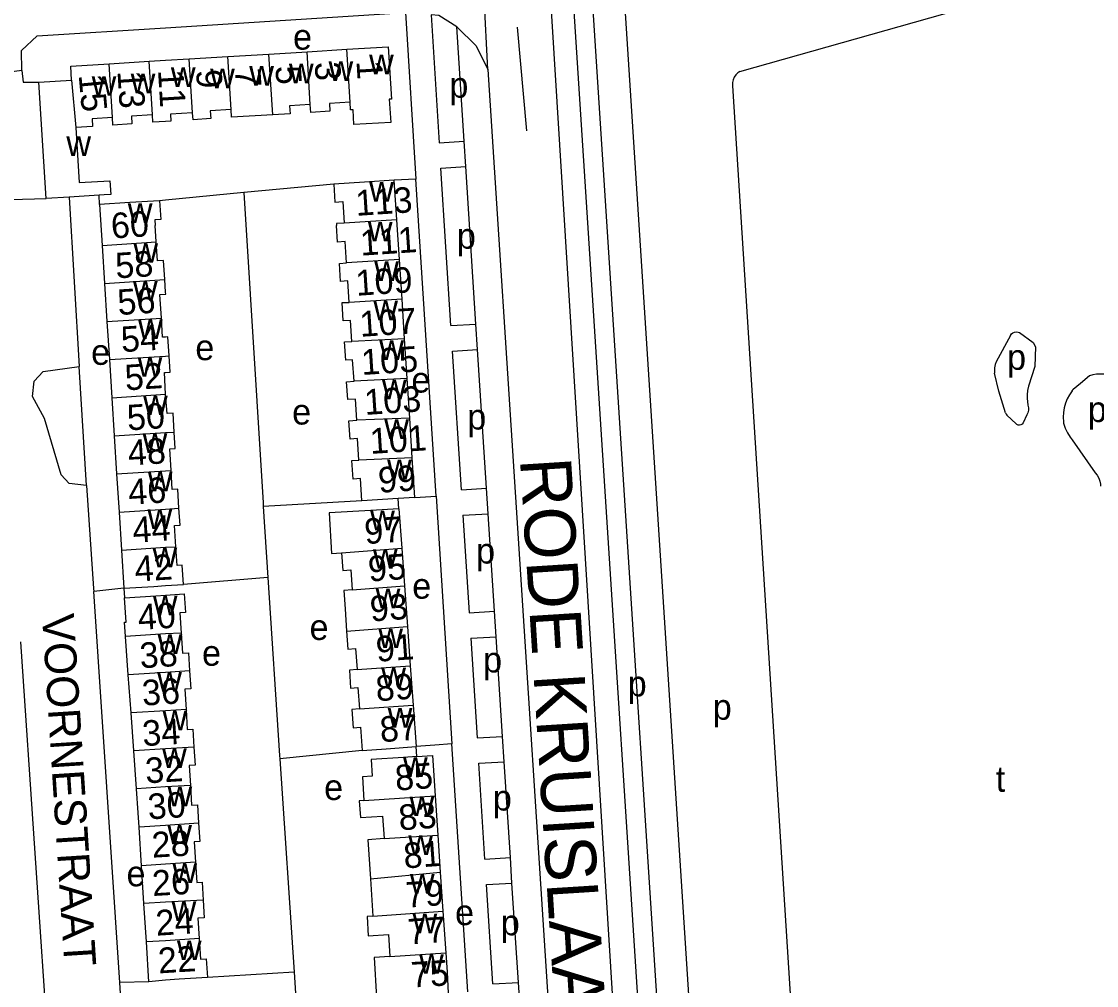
# Model space of a CAD drawing. Extents: x 159675 to 162108, y 386471 to 388472.
# Drawn here: x 160677.4 to 160845.9, y 387880.9 to 388032 of the extents above; entities that cross this region are included whole.
import ezdxf

# ---------------------------------------------------------------- set-up
doc = ezdxf.new("R2010")
doc.units = 0
for name, color, linetype in [('BLT_Basislijn', 7, 'Continuous'), ('BLT_Bebouwing', 7, 'Continuous'), ('BLT_Centroide', 7, 'Continuous'), ('BLT_Huisnummer', 7, 'Continuous'), ('BLT_Huisnummer_ tussenligend', 7, 'Continuous'), ('BLT_Onderverdeling_panden', 7, 'Continuous'), ('BLT_Straatnaam', 7, 'Continuous'), ('BLT_Straatnaam_hoofdweg', 7, 'Continuous'), ('BLT_Vlakafsluiter', 7, 'Continuous')]:
    doc.layers.add(name, color=color, linetype=linetype)

msp = doc.modelspace()

# ---------------------------------------------------------------- linework, layer by layer
at = {"layer": 'BLT_Basislijn'}
for p, q in [((160790.01, 388024.16), (160849.52, 388041)), ((160700, 388030.99), (160737.58, 388033.37)), ((160756.63, 388014.83), (160755.15, 388031.1)), ((160788.83, 388021.9), (160799.66, 387851.34)), ((160742.88, 388012.98), (160746.79, 388013.22)), ((160747.05, 388009.23), (160746.79, 388013.22)), ((160743.13, 388008.99), (160747.05, 388009.23)), ((160726.36, 388006.49), (160712.24, 388005.15)), ((160739.23, 388007.29), (160735.84, 388007.11)), ((160689.64, 388003.29), (160689.57, 388004.75)), ((160712.24, 388005.15), (160700, 388003.98)), ((160684.88, 388004.46), (160686.45, 387977.91)), ((160700, 388003.98), (160699.06, 388003.89)), ((160744.71, 387984.31), (160748.64, 387984.55)), ((160748.9, 387980.56), (160748.64, 387984.55)), ((160832.42, 387982.76), (160830.15, 387978.64)), ((160744.96, 387980.32), (160748.9, 387980.56)), ((160687.61, 387959.24), (160686.45, 387977.91)), ((160835.02, 387972.91), (160835.14, 387971.83)), ((160842.04, 387974.06), (160842.24, 387974.27)), ((160833.29, 387968.9), (160831.82, 387970.25)), ((160834.96, 387970.31), (160834.36, 387969.05)), ((160842.04, 387966.38), (160845.68, 387961.25)), ((160739.06, 387957.37), (160742.4, 387957.59)), ((160742.4, 387957.59), (160744.88, 387918.73)), ((160746.35, 387958.57), (160750.3, 387958.81)), ((160750.55, 387954.82), (160750.3, 387958.81)), ((160730.77, 387956.82), (160715.31, 387955.97)), ((160715.31, 387955.97), (160716.04, 387944.84)), ((160736.56, 387955.6), (160736.47, 387957.2)), ((160746.6, 387954.58), (160750.55, 387954.82)), ((160746.6, 387954.58), (160747.58, 387939.28)), ((160716.04, 387944.84), (160702.81, 387943.73)), ((160693.47, 387943.14), (160688.75, 387942.64)), ((160692.82, 387881.31), (160688.75, 387942.64)), ((160693.47, 387943.14), (160693.55, 387941.64)), ((160747.58, 387939.28), (160751.54, 387939.53)), ((160751.8, 387935.53), (160751.54, 387939.53)), ((160747.84, 387935.29), (160751.8, 387935.53)), ((160747.84, 387935.29), (160748.83, 387919.68)), ((160747.37, 387879.86), (160744.88, 387918.73)), ((160748.83, 387919.68), (160752.8, 387919.92)), ((160753.06, 387915.93), (160752.8, 387919.92)), ((160730.82, 387917.7), (160717.9, 387916.39)), ((160739.38, 387916.74), (160739.27, 387918.31)), ((160717.9, 387916.39), (160720.17, 387882.94)), ((160749.09, 387915.69), (160753.06, 387915.93)), ((160750.05, 387900.67), (160749.09, 387915.69)), ((160750.05, 387900.67), (160754.03, 387900.91)), ((160754.28, 387896.92), (160754.03, 387900.91)), ((160750.3, 387896.68), (160754.28, 387896.92)), ((160751.29, 387881.1), (160750.3, 387896.68)), ((160720.17, 387882.94), (160706.56, 387882.11)), ((160720.17, 387882.94), (160720.46, 387878.01)), ((160697.38, 387881.46), (160692.82, 387881.31)), ((160693.66, 387867.95), (160692.82, 387881.31)), ((160751.29, 387881.1), (160755.29, 387881.35)), ((160755.54, 387877.36), (160755.29, 387881.35))]:
    msp.add_line(p, q, dxfattribs=at)
for points in [[(160771.07, 388052.95), (160772.28, 388034.15), (160771.94, 388034.12), (160787.16, 387798.38)], [(160737.58, 388033.37), (160739.23, 388007.29)], [(160760.41, 388033.7), (160775.48, 387791.13)], [(160763.96, 388033.61), (160766.95, 388033.8), (160781.74, 387804.72), (160778.75, 387804.53)], [(160763.96, 388033.61), (160778.75, 387804.53)], [(160741.61, 388033.03), (160742.88, 388012.98)], [(160745.64, 388031.15), (160742.81, 388032.93), (160741.61, 388033.03)], [(160677.49, 388024.29), (160677.43, 388027.42), (160679.9, 388029.71), (160700, 388030.99)], [(160745.64, 388031.15), (160748.67, 388028.16), (160750.52, 388024.44)], [(160746.79, 388013.22), (160745.64, 388031.15)], [(160677.49, 388024.29), (160674.38, 388023.86), (160674.35, 388023.57), (160675.75, 388004.1), (160681.26, 388004.23)], [(160677.49, 388024.29), (160677.67, 388022.45), (160680.15, 388022.47)], [(160750.52, 388024.44), (160764.45, 387808.76), (160764.1, 387804.68)], [(160790.01, 388024.16), (160789.65, 388023.91), (160789.35, 388023.6), (160789.11, 388023.24), (160788.93, 388022.84), (160788.84, 388022.42), (160788.83, 388021.9)], [(160744.71, 387984.31), (160743.13, 388008.99)], [(160748.64, 387984.55), (160747.05, 388009.23)], [(160742.4, 387957.59), (160739.23, 388007.29)], [(160712.24, 388005.15), (160715.27, 387956.55), (160715.31, 387955.97)], [(160832.42, 387982.76), (160832.57, 387983), (160832.79, 387983.18), (160833.05, 387983.3), (160833.33, 387983.34), (160833.61, 387983.3), (160833.82, 387983.21)], [(160833.82, 387983.21), (160835.95, 387981.67), (160836.31, 387980.96), (160836.22, 387977.92), (160835.23, 387974.82)], [(160746.35, 387958.57), (160744.96, 387980.32)], [(160750.3, 387958.81), (160748.9, 387980.56)], [(160687.61, 387959.24), (160684.88, 387959.57), (160683.62, 387960.93), (160681, 387969.75), (160679.12, 387973.21), (160679.4, 387975.58), (160680.84, 387977.14), (160686.45, 387977.91)], [(160830.15, 387978.64), (160829.98, 387978.19), (160829.89, 387977.71), (160829.87, 387977.22), (160829.91, 387976.85)], [(160831.61, 387970.66), (160830.57, 387974.01), (160829.91, 387976.85)], [(160844.77, 387976.42), (160843.35, 387975.21), (160842.24, 387974.27)], [(160845.87, 387976.68), (160845.3, 387976.58), (160844.77, 387976.42)], [(160848.13, 387976.36), (160847.61, 387976.55), (160847.05, 387976.68), (160846.49, 387976.72), (160845.87, 387976.68)], [(160835.23, 387974.82), (160835.08, 387974.14), (160835.01, 387973.45), (160835.02, 387972.91)], [(160842.04, 387974.06), (160841.63, 387973.46), (160841.28, 387972.81), (160841.01, 387972.13), (160840.81, 387971.43), (160840.7, 387970.71), (160840.66, 387969.98), (160840.7, 387969.24), (160840.73, 387969.01)], [(160835.14, 387971.83), (160835.21, 387971.44), (160835.2, 387971.04), (160835.11, 387970.65), (160834.96, 387970.31)], [(160831.61, 387970.66), (160831.72, 387970.4), (160831.82, 387970.25)], [(160834.36, 387969.05), (160834.22, 387968.87), (160834.03, 387968.74), (160833.81, 387968.69), (160833.58, 387968.72), (160833.37, 387968.82), (160833.29, 387968.9)], [(160840.73, 387969.01), (160840.99, 387968.24), (160841.33, 387967.51), (160841.74, 387966.82), (160842.04, 387966.38)], [(160845.68, 387961.25), (160845.99, 387960.85), (160846.23, 387960.41), (160846.4, 387959.93), (160846.5, 387959.44), (160846.52, 387959.12)], [(160687.61, 387959.24), (160688.72, 387943.1), (160688.75, 387942.64)], [(160751.54, 387939.53), (160750.55, 387954.82)], [(160716.04, 387944.84), (160717.87, 387916.91), (160717.9, 387916.39)], [(160673.63, 387866.07), (160679.58, 387866.28), (160681.79, 387868.46), (160677.32, 387934.73)], [(160752.8, 387919.92), (160751.8, 387935.53)], [(160744.88, 387918.73), (160742.17, 387918.52), (160739.27, 387918.31)], [(160754.03, 387900.91), (160753.06, 387915.93)], [(160755.29, 387881.35), (160754.28, 387896.92)]]:
    msp.add_lwpolyline(points, dxfattribs=at)
at = {"layer": 'BLT_Bebouwing'}
for p, q in [((160709.74, 388026.49), (160716.19, 388026.88)), ((160716.19, 388026.88), (160722.16, 388027.25)), ((160722.16, 388027.25), (160728.41, 388027.63)), ((160691.15, 388025.36), (160697.42, 388025.74)), ((160697.42, 388025.74), (160700, 388025.9)), ((160700, 388025.9), (160703.71, 388026.13)), ((160703.71, 388026.13), (160709.74, 388026.49)), ((160680.15, 388022.47), (160685.27, 388022.79)), ((160681.26, 388004.23), (160680.15, 388022.47)), ((160736.24, 388000.9), (160735.84, 388007.11)), ((160689.57, 388004.75), (160684.88, 388004.46)), ((160684.88, 388004.46), (160681.26, 388004.23)), ((160689.64, 388003.29), (160690.05, 387996.89)), ((160698.52, 387997.43), (160698.35, 388000)), ((160736.64, 387994.68), (160736.24, 388000.9)), ((160690.05, 387996.89), (160690.43, 387990.92)), ((160737.05, 387988.46), (160736.64, 387994.68)), ((160700, 387989.57), (160699.88, 387991.52)), ((160690.43, 387990.92), (160690.81, 387984.94)), ((160737.45, 387982.24), (160737.05, 387988.46)), ((160690.81, 387984.94), (160691.19, 387978.97)), ((160737.85, 387976.03), (160737.45, 387982.24)), ((160691.19, 387978.97), (160691.57, 387973)), ((160738.26, 387969.81), (160737.85, 387976.03)), ((160691.57, 387973), (160691.95, 387967.03)), ((160700.25, 387970.53), (160700, 387973.54)), ((160738.66, 387963.59), (160738.26, 387969.81)), ((160691.95, 387967.03), (160692.33, 387961.05)), ((160739.06, 387957.37), (160738.66, 387963.59)), ((160692.33, 387961.05), (160692.71, 387955.08)), ((160736.47, 387957.2), (160730.77, 387956.82)), ((160739.06, 387957.37), (160736.47, 387957.2)), ((160692.71, 387955.08), (160693.09, 387949.11)), ((160736.56, 387955.6), (160737.01, 387949.44)), ((160693.09, 387949.11), (160693.47, 387943.14)), ((160737.01, 387949.44), (160737.44, 387943.51)), ((160700, 387943.55), (160702.81, 387943.73)), ((160737.44, 387943.51), (160737.9, 387937.12)), ((160737.9, 387937.12), (160738.35, 387930.99)), ((160694.16, 387929.58), (160693.73, 387935.57)), ((160738.35, 387930.99), (160738.8, 387924.83)), ((160694.58, 387923.6), (160694.16, 387929.58)), ((160738.8, 387924.83), (160739.27, 387918.31)), ((160695.01, 387917.63), (160694.58, 387923.6)), ((160695.43, 387911.7), (160695.01, 387917.63)), ((160742.25, 387910.59), (160742.64, 387904.44)), ((160696.23, 387899.64), (160695.84, 387905.7)), ((160742.64, 387904.44), (160743.05, 387898.62)), ((160696.6, 387893.71), (160696.23, 387899.64)), ((160743.05, 387898.62), (160743.46, 387892.51)), ((160732.09, 387897.56), (160732.45, 387891.73)), ((160696.99, 387887.7), (160696.6, 387893.71)), ((160743.46, 387892.51), (160743.9, 387885.97)), ((160697.38, 387881.46), (160696.99, 387887.7)), ((160700, 387881.7), (160697.38, 387881.46))]:
    msp.add_line(p, q, dxfattribs=at)
for points in [[(160728.41, 388027.63), (160734.88, 388028.02), (160735.39, 388019.81), (160735.06, 388019.79), (160735.28, 388016.17), (160729.51, 388015.82), (160729.37, 388018.15), (160728.99, 388018.13), (160728.92, 388019.34)], [(160685.27, 388022.79), (160685.14, 388025), (160691.15, 388025.36)], [(160710.25, 388018.19), (160707, 388017.99), (160707.08, 388016.76), (160704.3, 388016.59), (160704.23, 388017.69)], [(160716.78, 388017.36), (160710.32, 388016.96), (160710.25, 388018.19)], [(160722.66, 388018.98), (160719.42, 388018.78), (160719.5, 388017.52), (160716.78, 388017.36)], [(160728.92, 388019.34), (160725.66, 388019.14), (160725.74, 388017.92), (160722.74, 388017.73), (160722.66, 388018.98)], [(160691.66, 388016.91), (160688.48, 388016.72), (160688.55, 388015.52), (160685.95, 388015.36)], [(160697.93, 388017.34), (160694.65, 388017.14), (160694.72, 388015.92), (160691.73, 388015.74), (160691.66, 388016.91)], [(160700, 388016.3), (160698, 388016.18), (160697.93, 388017.34)], [(160704.23, 388017.69), (160700.75, 388017.48), (160700.82, 388016.35), (160700, 388016.3)], [(160685.95, 388015.36), (160686.48, 388006.73), (160691.27, 388007.02), (160691.4, 388004.86), (160690.36, 388004.8), (160689.57, 388004.75)], [(160735.84, 388007.11), (160731.19, 388006.81), (160726.36, 388006.49)], [(160726.36, 388006.49), (160726.54, 388003.67), (160727.75, 388003.75), (160727.97, 388000.37)], [(160699.06, 388003.89), (160694.38, 388003.59), (160689.64, 388003.29)], [(160699.06, 388003.89), (160699.25, 388000.93), (160698.3, 388000.87), (160698.35, 388000)], [(160727.97, 388000.37), (160726.77, 388000.29), (160726.79, 388000)], [(160728.34, 387994.13), (160728.12, 387997.47), (160726.96, 387997.39), (160726.79, 388000)], [(160699.88, 387991.52), (160699.69, 387994.5), (160698.71, 387994.44), (160698.52, 387997.43)], [(160728.76, 387987.92), (160728.54, 387991.32), (160727.42, 387991.24), (160727.23, 387994.05), (160728.34, 387994.13)], [(160700, 387989.22), (160700.02, 387989.22), (160700, 387989.57)], [(160699.35, 387985.49), (160699.12, 387989.17), (160700, 387989.22)], [(160729.17, 387981.84), (160728.96, 387985.12), (160727.83, 387985.05), (160727.65, 387987.91), (160728.76, 387987.92)], [(160700, 387982.51), (160699.54, 387982.48), (160699.35, 387985.49)], [(160700.55, 387979.57), (160700.36, 387982.53), (160700, 387982.51)], [(160729.53, 387975.58), (160729.31, 387978.96), (160728.22, 387978.89), (160728.03, 387981.77), (160729.17, 387981.84)], [(160700, 387976.95), (160700.71, 387977), (160700.55, 387979.57)], [(160700, 387973.54), (160699.84, 387976.94), (160700, 387976.95)], [(160729.96, 387969.47), (160729.75, 387972.8), (160728.54, 387972.72), (160728.36, 387975.5), (160729.53, 387975.58)], [(160701.36, 387967.63), (160701.17, 387970.59), (160700.25, 387970.53)], [(160730.3, 387963.23), (160730.08, 387966.6), (160728.93, 387966.53), (160728.74, 387969.39), (160729.96, 387969.47)], [(160700.85, 387961.6), (160700.64, 387964.98), (160701.52, 387965.03), (160701.36, 387967.63)], [(160730.77, 387956.82), (160730.54, 387960.33), (160729.38, 387960.26), (160729.19, 387963.16), (160730.3, 387963.23)], [(160702.1, 387955.68), (160701.92, 387958.66), (160701.04, 387958.61), (160700.85, 387961.6)], [(160701.6, 387949.65), (160701.39, 387952.97), (160702.27, 387953.02), (160702.1, 387955.68)], [(160736.56, 387955.6), (160732.15, 387955.35), (160725.61, 387954.97), (160725.98, 387948.58), (160727.56, 387948.68)], [(160702.81, 387943.73), (160702.62, 387946.74), (160701.79, 387946.69), (160701.6, 387949.65)], [(160727.56, 387948.68), (160727.76, 387945.94), (160729.03, 387946.03), (160729.25, 387942.91)], [(160693.47, 387943.14), (160698.15, 387943.43), (160700, 387943.55)], [(160729.25, 387942.91), (160727.95, 387942.78), (160728.16, 387939.91), (160728.34, 387936.43)], [(160693.55, 387941.64), (160698.49, 387941.96), (160700, 387942.05)], [(160693.73, 387935.57), (160693.57, 387937.81), (160693.8, 387937.83), (160693.55, 387941.64)], [(160700, 387942.05), (160702.92, 387942.24), (160703.1, 387939.36), (160702.23, 387939.3), (160702.43, 387936.12)], [(160702.43, 387936.12), (160702.64, 387932.95), (160703.57, 387933.01), (160703.75, 387930.18)], [(160728.34, 387936.43), (160728.34, 387936.43), (160728.55, 387933.59), (160729.78, 387933.68), (160730.02, 387930.39)], [(160703.75, 387930.18), (160703.93, 387927.36), (160702.99, 387927.3), (160703.2, 387924.14)], [(160730.02, 387930.39), (160728.8, 387930.3), (160729, 387927.49), (160730.15, 387927.57), (160730.4, 387924.22)], [(160703.2, 387924.14), (160703.4, 387920.99), (160704.26, 387921.04), (160704.44, 387918.23)], [(160730.4, 387924.22), (160729.2, 387924.13), (160729.4, 387921.27), (160730.56, 387921.35), (160730.82, 387917.7)], [(160704.44, 387918.23), (160704.62, 387915.41), (160703.68, 387915.35), (160703.88, 387912.23)], [(160730.82, 387917.7), (160734.55, 387917.97), (160739.27, 387918.31)], [(160739.38, 387916.74), (160737.26, 387916.6), (160732.2, 387916.27), (160732.37, 387913.67), (160730.85, 387913.57), (160731.09, 387909.86)], [(160739.38, 387916.74), (160741.83, 387916.9), (160742.25, 387910.59)], [(160703.88, 387912.23), (160704.08, 387909.11), (160704.99, 387909.16), (160705.17, 387906.29)], [(160695.84, 387905.7), (160695.7, 387907.94), (160695.43, 387911.7)], [(160731.09, 387909.86), (160730.35, 387909.81), (160730.52, 387907.19), (160734.01, 387907.42), (160734.24, 387903.88)], [(160705.17, 387906.29), (160705.35, 387903.42), (160704.5, 387903.36), (160704.7, 387900.18)], [(160734.24, 387903.88), (160731.68, 387903.72), (160732.09, 387897.56)], [(160704.7, 387900.18), (160704.9, 387896.99), (160705.75, 387897.05), (160705.91, 387894.26)], [(160705.91, 387894.26), (160706.07, 387891.48), (160705.07, 387891.42), (160705.27, 387888.21)], [(160732.45, 387891.73), (160731.57, 387891.67), (160731.76, 387888.63), (160734.94, 387888.83), (160735.15, 387885.4)], [(160705.27, 387888.21), (160705.46, 387885), (160706.37, 387885.06), (160706.56, 387882.11)], [(160735.15, 387885.4), (160732.66, 387885.24), (160733.04, 387878.98)], [(160743.9, 387885.98), (160744.1, 387882.95), (160744.3, 387879.68)], [(160706.56, 387882.11), (160702.14, 387881.83), (160700, 387881.7)]]:
    msp.add_lwpolyline(points, dxfattribs=at)
at = {"layer": 'BLT_Onderverdeling_panden'}
for p, q in [((160716.78, 388017.36), (160716.19, 388026.88)), ((160722.66, 388018.98), (160722.16, 388027.25)), ((160728.92, 388019.34), (160728.41, 388027.63)), ((160691.66, 388016.91), (160691.15, 388025.36)), ((160697.93, 388017.34), (160697.42, 388025.74)), ((160704.23, 388017.69), (160703.71, 388026.13)), ((160710.25, 388018.19), (160709.74, 388026.49)), ((160685.27, 388022.79), (160685.95, 388015.36)), ((160736.24, 388000.9), (160727.97, 388000.37)), ((160690.05, 387996.89), (160698.52, 387997.43)), ((160736.64, 387994.68), (160728.34, 387994.13)), ((160690.43, 387990.92), (160699.88, 387991.52)), ((160737.05, 387988.46), (160728.76, 387987.92)), ((160690.81, 387984.94), (160699.35, 387985.49)), ((160737.45, 387982.24), (160729.17, 387981.84)), ((160691.19, 387978.97), (160700, 387979.53)), ((160700, 387979.53), (160700.55, 387979.57)), ((160737.85, 387976.03), (160729.53, 387975.58)), ((160691.57, 387973), (160700, 387973.54)), ((160738.26, 387969.81), (160729.96, 387969.47)), ((160700, 387967.54), (160701.36, 387967.63)), ((160691.95, 387967.03), (160700, 387967.54)), ((160738.66, 387963.59), (160730.3, 387963.23)), ((160692.33, 387961.05), (160700, 387961.54)), ((160700, 387961.54), (160700.85, 387961.6)), ((160692.71, 387955.08), (160700, 387955.55)), ((160700, 387955.55), (160702.1, 387955.68)), ((160693.09, 387949.11), (160700, 387949.55)), ((160700, 387949.55), (160701.6, 387949.65)), ((160727.56, 387948.68), (160737.01, 387949.44)), ((160729.25, 387942.91), (160737.44, 387943.51)), ((160700, 387935.97), (160693.73, 387935.57)), ((160702.43, 387936.12), (160700, 387935.97)), ((160728.34, 387936.43), (160737.9, 387937.12)), ((160730.02, 387930.39), (160738.35, 387930.99)), ((160700, 387929.95), (160694.16, 387929.58)), ((160703.75, 387930.18), (160700, 387929.95)), ((160700, 387923.94), (160694.58, 387923.6)), ((160703.2, 387924.14), (160700, 387923.94)), ((160730.4, 387924.22), (160738.8, 387924.83)), ((160700, 387917.95), (160695.01, 387917.63)), ((160704.44, 387918.23), (160700, 387917.95)), ((160703.88, 387912.23), (160700, 387911.98)), ((160700, 387911.98), (160695.43, 387911.7)), ((160731.09, 387909.86), (160742.25, 387910.59)), ((160700, 387905.96), (160695.84, 387905.7)), ((160705.17, 387906.29), (160700, 387905.96)), ((160734.24, 387903.88), (160742.64, 387904.44)), ((160700, 387899.88), (160696.23, 387899.64)), ((160704.7, 387900.18), (160700, 387899.88)), ((160700, 387893.91), (160696.6, 387893.71)), ((160705.91, 387894.26), (160700, 387893.91)), ((160732.45, 387891.73), (160743.46, 387892.51)), ((160700, 387887.88), (160696.99, 387887.7)), ((160705.27, 387888.21), (160700, 387887.88)), ((160735.15, 387885.4), (160743.9, 387885.98))]:
    msp.add_line(p, q, dxfattribs=at)
msp.add_lwpolyline([(160732.09, 387897.56), (160743.05, 387898.62)], dxfattribs=at)
at = {"layer": 'BLT_Vlakafsluiter'}
msp.add_line((160750.52, 388024.44), (160749.09, 388052.46), dxfattribs=at)

# ---------------------------------------------------------------- texts
at = {"layer": 'BLT_Centroide'}
for s, p in [('e', (160719.97, 388027.57)), ('w', (160731.89, 388023.72)), ('w', (160713.11, 388021.91)), ('w', (160719.33, 388022.28)), ('w', (160725.53, 388022.67)), ('w', (160688.41, 388020.34)), ('w', (160694.53, 388020.73)), ('w', (160700.83, 388021.7)), ('w', (160706.98, 388021.53)), ('p', (160744.47, 388020.04)), ('w', (160684.45, 388010.89)), ('w', (160731.91, 388003.75)), ('w', (160694.08, 388000.38)), ('w', (160731.7, 387997.5)), ('p', (160745.64, 387996.37)), ('w', (160694.96, 387994.16)), ('w', (160732.7, 387991.31)), ('w', (160694.89, 387988.22)), ('w', (160732.55, 387985.16)), ('w', (160695.68, 387982.22)), ('e', (160688.33, 387978.16)), ('e', (160704.66, 387978.89)), ('w', (160733.49, 387978.91)), ('p', (160831.86, 387977.38)), ('w', (160695.62, 387976.28)), ('e', (160738.52, 387973.81)), ('w', (160733.91, 387972.75)), ('w', (160696.47, 387970.28)), ('e', (160719.83, 387968.8)), ('p', (160747.27, 387968.02)), ('p', (160844.51, 387969.19)), ('w', (160734.27, 387966.53)), ('w', (160696.4, 387964.34)), ('w', (160734.71, 387960.22)), ('w', (160697.22, 387958.34)), ('w', (160697.16, 387952.41)), ('w', (160732.06, 387952.22)), ('w', (160697.95, 387946.41)), ('w', (160732.49, 387946.19)), ('p', (160748.65, 387947.01)), ('e', (160738.65, 387941.5)), ('w', (160732.92, 387940)), ('w', (160698, 387938.91)), ('e', (160722.56, 387935.03)), ('w', (160698.75, 387932.84)), ('w', (160733.34, 387933.75)), ('e', (160705.71, 387930.99)), ('p', (160749.75, 387929.93)), ('w', (160733.8, 387927.59)), ('w', (160698.68, 387926.91)), ('p', (160772.41, 387926.19)), ('p', (160785.74, 387922.53)), ('w', (160699.52, 387920.88)), ('w', (160734.81, 387921.28)), ('w', (160699.45, 387914.97)), ('w', (160737.21, 387913.56)), ('t', (160830.1, 387911.23)), ('w', (160700.31, 387908.97)), ('e', (160724.84, 387909.94)), ('w', (160738.23, 387907.41)), ('p', (160751.28, 387908.29)), ('w', (160700.27, 387902.97)), ('w', (160738.03, 387901.31)), ('e', (160693.88, 387896.41)), ('w', (160701.07, 387896.94)), ('w', (160738.29, 387895.25)), ('w', (160700.94, 387890.97)), ('w', (160738.7, 387889.06)), ('e', (160745.36, 387890.32)), ('p', (160752.52, 387888.73)), ('w', (160701.78, 387884.84)), ('w', (160739.73, 387882.69))]:
    msp.add_text(s, height=4, dxfattribs=at).set_placement(p)
at = {"layer": 'BLT_Huisnummer'}
for s, rotation, p in [('1', 273.5023, (160729.91, 388025.77)), ('15', 275.2243, (160686.37, 388023.59)), ('9', 273.5023, (160704.77, 388024.36)), ('5', 273.5023, (160717.2, 388024.96)), ('113', 3.7073, (160729.88, 388001.51)), ('60', 3.6413, (160691.56, 387997.95)), ('109', 3.7079, (160729.9, 387988.98)), ('54', 3.6403, (160693.12, 387980.14)), ('105', 3.7112, (160730.77, 387976.56)), ('50', 3.6441, (160694.07, 387967.87)), ('101', 3.7084, (160732.12, 387964.19)), ('46', 3.6434, (160694.27, 387956.22)), ('97', 3.713, (160731.27, 387950.05)), ('42', 3.6401, (160695.27, 387944.16)), ('93', 4.1588, (160732.16, 387937.91)), ('38', 3.6992, (160696.06, 387930.58)), ('89', 4.1608, (160733.06, 387925.41)), ('34', 3.6215, (160696.47, 387918.37)), ('85', 4.1625, (160736.09, 387911.4)), ('30', 3.6195, (160697.32, 387906.89)), ('81', 4.1608, (160737.42, 387899.2)), ('26', 3.3697, (160697.99, 387894.88)), ('77', 4.1608, (160738.09, 387887.27)), ('22', 3.5344, (160698.93, 387882.75))]:
    msp.add_text(s, height=4, rotation=rotation, dxfattribs=at).set_placement(p)
at = {"layer": 'BLT_Huisnummer_ tussenligend'}
for s, rotation, p in [('3', 273.4995, (160723.36, 388025.56)), ('13', 273.4977, (160692.46, 388024.18)), ('11', 273.5004, (160698.81, 388024.35)), ('7', 273.4998, (160710.86, 388024.55)), ('111', 3.7145, (160730.6, 387995.27)), ('58', 3.6403, (160692.24, 387991.7)), ('56', 3.6403, (160692.58, 387985.96)), ('107', 3.7084, (160730.52, 387982.55)), ('52', 3.6441, (160693.73, 387974.15)), ('103', 3.713, (160731.25, 387970.3)), ('48', 3.6434, (160694.2, 387962.36)), ('99', 3.8017, (160733.43, 387958.09)), ('44', 3.6206, (160694.93, 387950.27)), ('95', 4.1625, (160731.87, 387944.17)), ('40', 3.6206, (160695.76, 387936.59)), ('91', 4.1608, (160733.1, 387931.6)), ('36', 3.6215, (160696.42, 387924.72)), ('87', 4.1608, (160733.71, 387918.99)), ('32', 3.6195, (160696.92, 387912.54)), ('83', 4.1608, (160736.65, 387905.17)), ('28', 3.3697, (160697.93, 387900.89)), ('79', 4.1608, (160737.78, 387893.05)), ('24', 3.5352, (160698.55, 387888.66)), ('75', 3.5373, (160738.55, 387880.53))]:
    msp.add_text(s, height=4, rotation=rotation, dxfattribs=at).set_placement(p)
at = {"layer": 'BLT_Straatnaam'}
msp.add_text('VOORNESTRAAT', height=5, rotation=273.6581, dxfattribs=at).set_placement((160680.62, 387938.99))
at = {"layer": 'BLT_Straatnaam_hoofdweg'}
msp.add_text('RODE KRUISLAAN', height=8, rotation=273.6049, dxfattribs=at).set_placement((160755.52, 387963.39))

doc.saveas('drawing.dxf')
